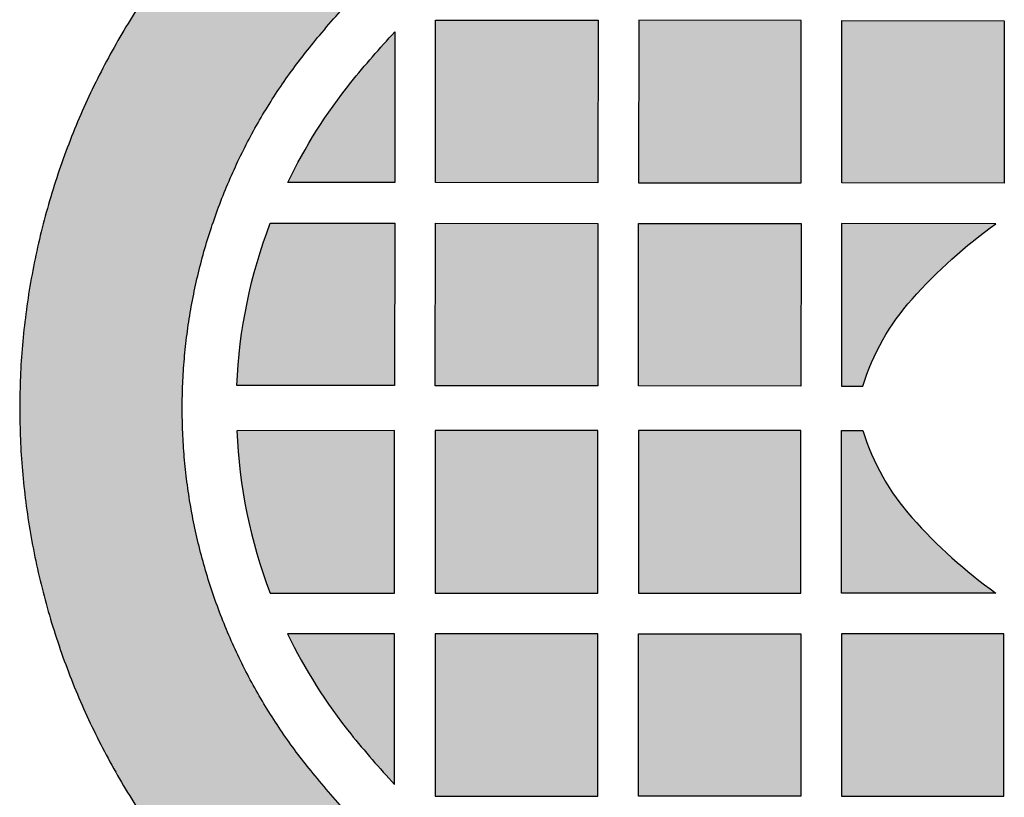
# Model space of a CAD drawing. Header units: millimetres. Extents: x -3873 to -97, y 912 to 4165.
# Tile 250 of 656: x -2923 to -2850, y 1429 to 1486. Entities that reach past the tile are written whole.
import ezdxf

# ---------------------------------------------------------------- set-up
doc = ezdxf.new("R2010")
doc.units = ezdxf.units.MM
doc.layers.add('pattern', color=7, linetype='Continuous', true_color=0x000000)

msp = doc.modelspace()

# ---------------------------------------------------------------- hatches: boundary and pattern name
at = {"layer": 'pattern'}
for points in [[(-2922.881, 1457.362), (-2922.868, 1456.227), (-2922.832, 1455.09), (-2922.772, 1453.95), (-2922.688, 1452.808), (-2922.58, 1451.666), (-2922.448, 1450.524), (-2922.291, 1449.382), (-2922.11, 1448.242), (-2921.905, 1447.104), (-2921.676, 1445.969), (-2921.422, 1444.837), (-2921.144, 1443.711), (-2920.842, 1442.59), (-2920.515, 1441.475), (-2920.166, 1440.366), (-2919.792, 1439.266), (-2919.396, 1438.174), (-2918.976, 1437.091), (-2918.534, 1436.019), (-2918.069, 1434.956), (-2917.582, 1433.906), (-2917.074, 1432.867), (-2916.544, 1431.841), (-2915.994, 1430.828), (-2915.423, 1429.829), (-2914.833, 1428.844), (-2914.224, 1427.875), (-2913.596, 1426.921), (-2912.949, 1425.984), (-2912.286, 1425.063), (-2911.605, 1424.159), (-2910.908, 1423.273), (-2909.377, 1421.424), (-2907.787, 1419.614), (-2906.141, 1417.848), (-2904.441, 1416.127), (-2902.687, 1414.454), (-2900.882, 1412.831), (-2899.028, 1411.261), (-2897.128, 1409.746), (-2895.184, 1408.287), (-2893.199, 1406.888), (-2891.175, 1405.548), (-2889.115, 1404.271), (-2887.022, 1403.057), (-2884.899, 1401.907), (-2882.748, 1400.823), (-2880.574, 1399.806), (-2876.238, 1397.856), (-2860.979, 1404.172), (-2875.648, 1410.748), (-2877.505, 1411.617), (-2879.341, 1412.543), (-2881.155, 1413.524), (-2882.942, 1414.561), (-2884.701, 1415.652), (-2886.43, 1416.796), (-2888.125, 1417.992), (-2889.786, 1419.237), (-2891.408, 1420.531), (-2892.991, 1421.872), (-2894.533, 1423.258), (-2896.031, 1424.687), (-2897.483, 1426.157), (-2898.889, 1427.665), (-2900.246, 1429.21), (-2901.554, 1430.79), (-2902.097, 1431.48), (-2902.627, 1432.184), (-2903.144, 1432.901), (-2903.647, 1433.632), (-2904.136, 1434.375), (-2904.611, 1435.13), (-2905.071, 1435.897), (-2905.515, 1436.675), (-2905.944, 1437.464), (-2906.356, 1438.264), (-2906.752, 1439.073), (-2907.132, 1439.892), (-2907.494, 1440.72), (-2907.838, 1441.556), (-2908.165, 1442.399), (-2908.474, 1443.25), (-2908.765, 1444.108), (-2909.037, 1444.972), (-2909.291, 1445.841), (-2909.527, 1446.715), (-2909.743, 1447.593), (-2909.941, 1448.474), (-2910.12, 1449.359), (-2910.28, 1450.246), (-2910.421, 1451.135), (-2910.543, 1452.025), (-2910.646, 1452.916), (-2910.73, 1453.806), (-2910.796, 1454.696), (-2910.843, 1455.585), (-2910.871, 1456.472), (-2910.881, 1457.357), (-2910.87, 1458.241), (-2910.841, 1459.128), (-2910.794, 1460.017), (-2910.727, 1460.907), (-2910.642, 1461.797), (-2910.538, 1462.688), (-2910.416, 1463.578), (-2910.274, 1464.466), (-2910.113, 1465.353), (-2909.934, 1466.238), (-2909.735, 1467.119), (-2909.518, 1467.997), (-2909.281, 1468.871), (-2909.027, 1469.74), (-2908.753, 1470.603), (-2908.462, 1471.46), (-2908.152, 1472.311), (-2907.824, 1473.155), (-2907.479, 1473.99), (-2907.116, 1474.818), (-2906.736, 1475.636), (-2906.34, 1476.445), (-2905.927, 1477.245), (-2905.497, 1478.033), (-2905.052, 1478.811), (-2904.592, 1479.578), (-2904.116, 1480.333), (-2903.627, 1481.075), (-2903.123, 1481.805), (-2902.605, 1482.522), (-2902.074, 1483.225), (-2901.531, 1483.915), (-2900.222, 1485.493), (-2898.863, 1487.037), (-2897.456, 1488.545), (-2896.002, 1490.013), (-2894.503, 1491.441), (-2892.96, 1492.825), (-2891.376, 1494.165), (-2889.752, 1495.457), (-2888.091, 1496.702), (-2886.395, 1497.896), (-2884.665, 1499.038), (-2882.905, 1500.127), (-2881.116, 1501.163), (-2879.302, 1502.143), (-2877.465, 1503.067), (-2875.607, 1503.934), (-2860.933, 1510.498), (-2876.187, 1516.826), (-2880.524, 1514.881), (-2882.699, 1513.865), (-2884.851, 1512.783), (-2886.975, 1511.635), (-2889.069, 1510.423), (-2891.13, 1509.148), (-2893.155, 1507.81), (-2895.142, 1506.412), (-2897.087, 1504.955), (-2898.988, 1503.442), (-2900.843, 1501.873), (-2902.649, 1500.252), (-2904.405, 1498.58), (-2906.107, 1496.861), (-2907.755, 1495.096), (-2909.345, 1493.288), (-2910.878, 1491.44), (-2911.576, 1490.554), (-2912.257, 1489.651), (-2912.922, 1488.731), (-2913.569, 1487.794), (-2914.198, 1486.841), (-2914.808, 1485.872), (-2915.399, 1484.888), (-2915.971, 1483.89), (-2916.522, 1482.877), (-2917.052, 1481.852), (-2917.562, 1480.813), (-2918.049, 1479.763), (-2918.515, 1478.701), (-2918.958, 1477.629), (-2919.379, 1476.546), (-2919.777, 1475.455), (-2920.151, 1474.355), (-2920.502, 1473.247), (-2920.829, 1472.132), (-2921.132, 1471.011), (-2921.411, 1469.885), (-2921.666, 1468.754), (-2921.896, 1467.619), (-2922.102, 1466.481), (-2922.284, 1465.341), (-2922.442, 1464.2), (-2922.575, 1463.057), (-2922.684, 1461.915), (-2922.769, 1460.774), (-2922.83, 1459.634), (-2922.867, 1458.496)], [(-2892.166, 1486.009), (-2880.166, 1485.998), (-2880.177, 1473.998), (-2892.177, 1474.01)], [(-2865.177, 1473.984), (-2865.166, 1485.984), (-2877.166, 1485.995), (-2877.177, 1473.995)], [(-2850.166, 1485.969), (-2850.177, 1473.97), (-2862.177, 1473.981), (-2862.166, 1485.981)], [(-2903.082, 1474.02), (-2902.593, 1474.998), (-2902.076, 1475.962), (-2901.531, 1476.912), (-2900.96, 1477.847), (-2900.361, 1478.765), (-2899.737, 1479.665), (-2899.088, 1480.546), (-2898.415, 1481.407), (-2897.629, 1482.364), (-2896.826, 1483.307), (-2896.005, 1484.234), (-2895.167, 1485.146), (-2895.177, 1474.013)], [(-2904.373, 1471.021), (-2895.18, 1471.012), (-2895.192, 1459.012), (-2906.846, 1459.023), (-2906.806, 1459.789), (-2906.75, 1460.554), (-2906.679, 1461.319), (-2906.592, 1462.083), (-2906.49, 1462.846), (-2906.373, 1463.607), (-2906.24, 1464.366), (-2906.092, 1465.122), (-2905.929, 1465.875), (-2905.751, 1466.624), (-2905.558, 1467.37), (-2905.35, 1468.111), (-2905.127, 1468.847), (-2904.89, 1469.577), (-2904.638, 1470.302)], [(-2880.18, 1470.998), (-2880.191, 1458.998), (-2892.191, 1459.009), (-2892.18, 1471.009)], [(-2865.18, 1470.984), (-2865.192, 1458.984), (-2877.191, 1458.995), (-2877.18, 1470.995)], [(-2860.607, 1458.979), (-2860.465, 1459.419), (-2860.31, 1459.855), (-2860.144, 1460.288), (-2859.966, 1460.717), (-2859.776, 1461.142), (-2859.575, 1461.562), (-2859.362, 1461.976), (-2859.138, 1462.385), (-2858.904, 1462.788), (-2858.658, 1463.184), (-2858.403, 1463.574), (-2858.137, 1463.956), (-2857.862, 1464.33), (-2857.577, 1464.696), (-2857.283, 1465.053), (-2856.98, 1465.402), (-2856.276, 1466.17), (-2855.55, 1466.92), (-2854.804, 1467.649), (-2854.036, 1468.358), (-2853.25, 1469.045), (-2852.445, 1469.71), (-2851.622, 1470.352), (-2850.783, 1470.97), (-2862.18, 1470.981), (-2862.192, 1458.981)], [(-2904.385, 1443.686), (-2895.192, 1443.687), (-2895.193, 1455.687), (-2906.848, 1455.686), (-2906.808, 1454.921), (-2906.753, 1454.156), (-2906.682, 1453.391), (-2906.596, 1452.626), (-2906.495, 1451.864), (-2906.378, 1451.102), (-2906.246, 1450.343), (-2906.099, 1449.587), (-2905.937, 1448.834), (-2905.759, 1448.084), (-2905.566, 1447.339), (-2905.359, 1446.597), (-2905.137, 1445.861), (-2904.901, 1445.13), (-2904.65, 1444.405)], [(-2880.192, 1443.688), (-2880.193, 1455.688), (-2892.193, 1455.687), (-2892.192, 1443.687)], [(-2865.192, 1443.689), (-2865.193, 1455.689), (-2877.193, 1455.689), (-2877.192, 1443.688)], [(-2860.608, 1455.69), (-2860.466, 1455.251), (-2860.312, 1454.814), (-2860.147, 1454.381), (-2859.969, 1453.952), (-2859.779, 1453.527), (-2859.579, 1453.107), (-2859.366, 1452.692), (-2859.143, 1452.283), (-2858.908, 1451.88), (-2858.664, 1451.483), (-2858.408, 1451.094), (-2858.143, 1450.711), (-2857.868, 1450.337), (-2857.583, 1449.971), (-2857.29, 1449.613), (-2856.987, 1449.264), (-2856.284, 1448.495), (-2855.559, 1447.745), (-2854.813, 1447.015), (-2854.046, 1446.306), (-2853.26, 1445.618), (-2852.456, 1444.952), (-2851.634, 1444.309), (-2850.795, 1443.691), (-2862.192, 1443.69), (-2862.193, 1455.69)], [(-2903.096, 1440.686), (-2902.609, 1439.708), (-2902.092, 1438.743), (-2901.549, 1437.792), (-2900.977, 1436.857), (-2900.38, 1435.939), (-2899.756, 1435.039), (-2899.108, 1434.157), (-2898.436, 1433.295), (-2897.651, 1432.337), (-2896.848, 1431.394), (-2896.028, 1430.466), (-2895.191, 1429.553), (-2895.192, 1440.687)], [(-2892.191, 1428.687), (-2880.191, 1428.688), (-2880.192, 1440.688), (-2892.192, 1440.687)], [(-2865.192, 1440.689), (-2865.191, 1428.69), (-2877.191, 1428.689), (-2877.192, 1440.688)], [(-2850.191, 1428.691), (-2850.192, 1440.69), (-2862.192, 1440.689), (-2862.191, 1428.69)]]:
    msp.add_hatch(color=256, dxfattribs=at).paths.add_polyline_path(points, flags=0)

# ---------------------------------------------------------------- linework, layer by layer
for points in [[(-2892.166, 1486.009), (-2880.166, 1485.998), (-2880.177, 1473.998), (-2892.177, 1474.01)], [(-2865.177, 1473.984), (-2865.166, 1485.984), (-2877.166, 1485.995), (-2877.177, 1473.995)], [(-2850.166, 1485.969), (-2850.177, 1473.97), (-2862.177, 1473.981), (-2862.166, 1485.981)], [(-2880.18, 1470.998), (-2880.191, 1458.998), (-2892.191, 1459.009), (-2892.18, 1471.009)], [(-2865.18, 1470.984), (-2865.192, 1458.984), (-2877.191, 1458.995), (-2877.18, 1470.995)], [(-2880.192, 1443.688), (-2880.193, 1455.688), (-2892.193, 1455.687), (-2892.192, 1443.687)], [(-2865.192, 1443.689), (-2865.193, 1455.689), (-2877.193, 1455.689), (-2877.192, 1443.688)], [(-2892.191, 1428.687), (-2880.191, 1428.688), (-2880.192, 1440.688), (-2892.192, 1440.687)], [(-2865.192, 1440.689), (-2865.191, 1428.69), (-2877.191, 1428.689), (-2877.192, 1440.688)], [(-2850.191, 1428.691), (-2850.192, 1440.69), (-2862.192, 1440.689), (-2862.191, 1428.69)]]:
    msp.add_lwpolyline(points, close=True, dxfattribs=at)
for points in [[(-2895.167, 1485.146), (-2895.177, 1474.013), (-2903.082, 1474.02)], [(-2904.373, 1471.021), (-2895.18, 1471.012), (-2895.192, 1459.012), (-2906.846, 1459.023)], [(-2850.783, 1470.97), (-2862.18, 1470.981), (-2862.192, 1458.981), (-2860.607, 1458.979)], [(-2904.385, 1443.686), (-2895.192, 1443.687), (-2895.193, 1455.687), (-2906.848, 1455.686)], [(-2850.795, 1443.691), (-2862.192, 1443.69), (-2862.193, 1455.69), (-2860.608, 1455.69)], [(-2895.191, 1429.553), (-2895.192, 1440.687), (-2903.096, 1440.686)]]:
    msp.add_lwpolyline(points, dxfattribs=at)
at = {"layer": 'pattern', "extrusion": (0, 0, -1)}
for centre, radius, start, end in [((2846.84, 1439.888), 66.211, 38.8348, 43.12173), ((2868.58, 1457.389), 38.301, 25.73577, 38.8348), ((2868.58, 1457.389), 38.301, 2.446, 20.84993), ((2828.876, 1440.356), 37.645, 41.7072, 54.41342), ((2844.01, 1453.843), 17.373, 17.19643, 41.70721)]:
    msp.add_arc(centre, radius, start, end, dxfattribs=at)
at = {"layer": 'pattern'}
for centre, radius, start, end in [((-2868.58, 1457.287), 38.301, 182.39607, 200.8), ((-2844.007, 1460.812), 17.373, 197.1465, 221.65727), ((-2828.862, 1474.286), 37.645, 221.65727, 234.36348), ((-2868.58, 1457.287), 38.301, 205.68584, 218.78487), ((-2846.824, 1474.77), 66.211, 218.78487, 223.0718)]:
    msp.add_arc(centre, radius, start, end, dxfattribs=at)
for points, weights, knots in [([(-2876.187, 1516.826), (-2878.356, 1515.855), (-2880.524, 1514.881), (-2898.512, 1506.801), (-2910.878, 1491.44), (-2922.847, 1476.572), (-2922.881, 1457.362)], [1, 0.999999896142, 1, 0.972416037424, 1, 0.94341425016, 1], [504.879193, 504.879193, 504.879193, 509.632739, 509.632739, 548.341084, 548.341084, 585.050688, 585.050688, 585.050688]), ([(-2910.881, 1457.357), (-2910.853, 1472.335), (-2901.531, 1483.915), (-2890.97, 1497.034), (-2875.607, 1503.934), (-2868.275, 1507.227), (-2860.933, 1510.498)], [1, 0.943432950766, 1, 0.972416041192, 1, 0.999998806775, 1], [410.639286, 410.639286, 410.639286, 439.231719, 439.231719, 472.289939, 472.289939, 488.364968, 488.364968, 488.364968]), ([(-2922.881, 1457.362), (-2922.864, 1438.152), (-2910.908, 1423.273), (-2898.555, 1407.901), (-2880.574, 1399.806), (-2878.407, 1398.83), (-2876.238, 1397.856)], [1, 0.94341425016, 1, 0.972416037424, 1, 0.999999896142, 1], [236.227883, 236.227883, 236.227883, 272.937487, 272.937487, 311.645832, 311.645832, 316.399378, 316.399378, 316.399378]), ([(-2860.979, 1404.172), (-2868.319, 1407.449), (-2875.648, 1410.748), (-2891.004, 1417.662), (-2901.554, 1430.79), (-2910.866, 1442.378), (-2910.881, 1457.357)], [1, 0.999998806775, 1, 0.972416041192, 1, 0.943432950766, 1], [332.913603, 332.913603, 332.913603, 348.988632, 348.988632, 382.046852, 382.046852, 410.639286, 410.639286, 410.639286])]:
    msp.add_rational_spline(points, weights, degree=2, knots=knots, dxfattribs=at)

doc.saveas('drawing.dxf')
